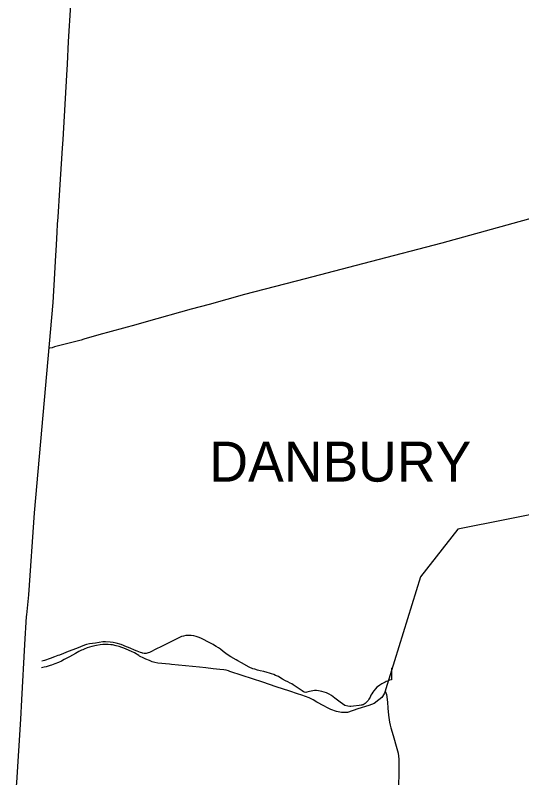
# Model space of a CAD drawing. Extents: x 0 to 2603, y -226 to 830.
# Drawn here: x 51.91 to 68.98, y 549.28 to 575 of the extents above; entities that cross this region are included whole.
import ezdxf

# ---------------------------------------------------------------- set-up
doc = ezdxf.new("R2010")
doc.units = 0
for name, color, linetype in [('CT_TSH_Map_Interstate_Roads', 7, 'Continuous'), ('CT_TSH_Map_Town_Limits', 7, 'Continuous'), ('CT_TSH_Map_Town_Text', 7, 'Continuous'), ('CT_TSH_Map_US_and_State_Routes', 7, 'Continuous')]:
    doc.layers.add(name, color=color, linetype=linetype)

msp = doc.modelspace()

# ---------------------------------------------------------------- linework, layer by layer
at = {"layer": 'CT_TSH_Map_Interstate_Roads'}
for p, q in [((58.123, 553.003), (57.174, 553.101)), ((60.709, 552.346), (60.256, 552.496)), ((61.163, 552.196), (60.709, 552.346)), ((63.821, 551.717), (63.456, 551.603))]:
    msp.add_line(p, q, dxfattribs=at)
for points in [[(71.312, 558.665), (71.092, 558.589), (70.869, 558.518), (70.659, 558.458), (70.402, 558.389), (70.239, 558.347), (70.054, 558.301), (66.82, 557.657), (65.569, 556.049)], [(65.569, 556.049), (64.402, 552.279), (64.382, 552.201)], [(55.191, 553.755), (55.137, 553.763), (55.04, 553.773), (54.964, 553.775), (54.861, 553.773), (54.77, 553.763), (54.65, 553.742), (54.49, 553.703), (54.335, 553.653), (54.235, 553.614)], [(55.928, 553.489), (55.833, 553.535), (55.756, 553.57), (55.629, 553.623), (55.412, 553.7), (55.317, 553.727), (55.191, 553.755)], [(54.235, 553.614), (54.188, 553.595), (54.145, 553.575), (54.052, 553.531), (53.945, 553.472), (53.847, 553.416), (53.746, 553.36), (53.631, 553.298), (53.557, 553.259), (53.468, 553.213), (53.367, 553.165), (53.244, 553.114), (53.132, 553.074)], [(56.249, 553.311), (56.103, 553.382), (56.076, 553.403), (55.928, 553.489)], [(57.174, 553.101), (57.115, 553.106), (56.713, 553.146), (56.621, 553.166), (56.527, 553.19), (56.431, 553.226), (56.312, 553.279), (56.249, 553.311)], [(53.025, 553.04), (52.955, 553.02), (52.884, 553.003), (52.798, 552.984)], [(53.132, 553.074), (53.093, 553.06), (53.025, 553.04)], [(59.022, 552.9), (58.939, 552.918), (58.806, 552.931), (58.579, 552.955), (58.339, 552.98), (58.123, 553.003)], [(60.256, 552.496), (59.907, 552.608), (59.562, 552.722), (59.147, 552.859), (59.101, 552.877), (59.022, 552.9)], [(63.456, 551.603), (63.109, 551.481), (63.053, 551.473), (62.911, 551.479), (62.741, 551.509), (62.544, 551.575), (62.434, 551.63), (62.315, 551.699), (62.071, 551.829), (61.949, 551.904), (61.82, 551.971), (61.693, 552.021), (61.57, 552.063), (61.423, 552.111), (61.163, 552.196)], [(64.382, 552.201), (64.34, 552.102), (64.261, 551.987), (64.169, 551.905), (64.001, 551.783), (63.821, 551.717)]]:
    msp.add_lwpolyline(points, dxfattribs=at)
at = {"layer": 'CT_TSH_Map_Town_Limits'}
for points in [[(52.565, 558.217), (53.186, 565.312), (53.241, 566.29), (53.267, 566.696), (53.297, 567.249), (53.324, 567.68), (53.335, 567.948), (53.358, 568.186), (53.416, 569.104), (53.501, 570.509), (53.522, 570.8), (53.647, 572.974), (53.671, 573.348), (53.712, 574.105), (53.785, 575.347), (53.796, 575.66), (53.828, 576.207), (53.843, 576.6), (53.904, 577.741), (53.928, 578.079), (53.96, 578.799), (54.106, 581.531), (54.18, 582.466)], [(72.532, 569.043), (66.29, 567.313), (63.871, 566.675), (61.676, 566.108), (59.642, 565.579), (59.04, 565.413), (58.443, 565.243), (57.84, 565.081), (56.32, 564.656), (55.977, 564.557), (54.73, 564.213), (54.22, 564.067), (54.134, 564.037), (53.238, 563.81), (53.16, 563.78), (53.082, 563.765)], [(51.913, 548.47), (51.971, 549.116), (52.096, 551.247), (52.135, 551.899), (52.231, 553.769), (52.291, 554.711), (52.302, 554.776), (52.365, 555.446), (52.565, 558.217)]]:
    msp.add_lwpolyline(points, dxfattribs=at)
at = {"layer": 'CT_TSH_Map_US_and_State_Routes'}
for points in [[(57.468, 554.013), (57.316, 553.938)], [(57.766, 554.073), (57.661, 554.069), (57.586, 554.055), (57.519, 554.038), (57.468, 554.013)], [(57.925, 554.061), (57.845, 554.071), (57.811, 554.074), (57.766, 554.073)], [(58.492, 553.811), (58.161, 553.984), (58.076, 554.019), (58.004, 554.042), (57.925, 554.061)], [(54.317, 553.775), (54.249, 553.75), (53.979, 553.639), (53.701, 553.529), (53.544, 553.464), (53.4, 553.41), (53.353, 553.394), (53.234, 553.354), (53.094, 553.301)], [(55.78, 553.645), (55.608, 553.716), (55.559, 553.736), (55.479, 553.769), (55.31, 553.817), (55.208, 553.837), (55.116, 553.849), (54.95, 553.858), (54.865, 553.856), (54.736, 553.843), (54.62, 553.817), (54.517, 553.804), (54.417, 553.796), (54.317, 553.775)], [(57.093, 553.829), (56.928, 553.746)], [(57.316, 553.938), (57.093, 553.829)], [(58.766, 553.654), (58.687, 553.707), (58.63, 553.739), (58.58, 553.766), (58.492, 553.811)], [(55.927, 553.585), (55.78, 553.645)], [(56.438, 553.504), (56.395, 553.485), (56.361, 553.475), (56.324, 553.469), (56.286, 553.466), (56.251, 553.467), (56.212, 553.475), (56.197, 553.48), (56.178, 553.485), (56.13, 553.505), (56.076, 553.526), (56.017, 553.551), (55.927, 553.585)], [(56.797, 553.681), (56.699, 553.633), (56.438, 553.504)], [(56.928, 553.746), (56.797, 553.681)], [(59.36, 553.253), (59.178, 553.358), (59.092, 553.414), (59.012, 553.469), (58.919, 553.536), (58.828, 553.609), (58.766, 553.654)], [(53.094, 553.301), (52.898, 553.232), (52.81, 553.211)], [(59.412, 553.224), (59.36, 553.253)], [(59.99, 552.934), (59.923, 552.955), (59.798, 553.005), (59.539, 553.154), (59.412, 553.224)], [(64.594, 552.979), (64.593, 552.868), (64.591, 552.579)], [(60.283, 552.858), (60.164, 552.882), (60.071, 552.908), (59.99, 552.934)], [(60.402, 552.829), (60.283, 552.858)], [(60.548, 552.784), (60.477, 552.808), (60.402, 552.829)], [(60.75, 552.698), (60.686, 552.73), (60.624, 552.754), (60.548, 552.784)], [(60.778, 552.686), (60.75, 552.698)], [(60.831, 552.656), (60.778, 552.686)], [(61.096, 552.508), (61.023, 552.545), (60.922, 552.601), (60.831, 552.656)], [(61.174, 552.467), (61.096, 552.508)], [(61.443, 552.295), (61.341, 552.365), (61.277, 552.407), (61.227, 552.439), (61.174, 552.467)], [(64.416, 552.521), (64.372, 552.505), (64.259, 552.444)], [(64.591, 552.579), (64.527, 552.564), (64.454, 552.539), (64.416, 552.521)], [(62.059, 552.216), (61.997, 552.217), (61.942, 552.212), (61.883, 552.202), (61.832, 552.189), (61.786, 552.174), (61.738, 552.159), (61.7, 552.157), (61.662, 552.163), (61.627, 552.178), (61.578, 552.209), (61.514, 552.249), (61.443, 552.295)], [(62.324, 552.168), (62.248, 552.189), (62.184, 552.202), (62.128, 552.21), (62.059, 552.216)], [(64.046, 552.27), (63.992, 552.207), (63.961, 552.166), (63.924, 552.108), (63.894, 552.056), (63.87, 551.997), (63.831, 551.924), (63.805, 551.886), (63.761, 551.833), (63.73, 551.801), (63.7, 551.776), (63.667, 551.755)], [(64.259, 552.444), (64.192, 552.398), (64.152, 552.368), (64.101, 552.326), (64.046, 552.27)], [(62.404, 552.139), (62.324, 552.168)], [(63.667, 551.755), (63.637, 551.739), (63.611, 551.73), (63.588, 551.724), (63.566, 551.721), (63.497, 551.713), (63.306, 551.693), (63.22, 551.684), (63.185, 551.682), (63.116, 551.691), (63.023, 551.716), (62.938, 551.766), (62.859, 551.824), (62.73, 551.928), (62.686, 551.958), (62.568, 552.052), (62.493, 552.099), (62.404, 552.139)], [(64.382, 552.201), (64.419, 552.081), (64.452, 551.82), (64.468, 551.618), (64.486, 551.382)], [(64.486, 551.382), (64.496, 551.303)], [(64.496, 551.303), (64.523, 551.156)], [(64.523, 551.156), (64.548, 551.051)], [(64.548, 551.051), (64.573, 550.964), (64.649, 550.705)], [(64.649, 550.705), (64.768, 550.262)], [(64.768, 550.262), (64.812, 550.11)], [(64.812, 550.11), (64.835, 549.902)], [(64.835, 549.902), (64.836, 549.715)], [(64.836, 549.715), (64.836, 549.606), (64.836, 549.325), (64.83, 549.107), (64.828, 549.002), (64.833, 548.704), (64.822, 548.594)]]:
    msp.add_lwpolyline(points, dxfattribs=at)

# ---------------------------------------------------------------- texts
at = {"layer": 'CT_TSH_Map_Town_Text'}
msp.add_text('DANBURY', height=1.35, rotation=360, dxfattribs=at).set_placement((58.453, 559.264))

doc.saveas('drawing.dxf')
